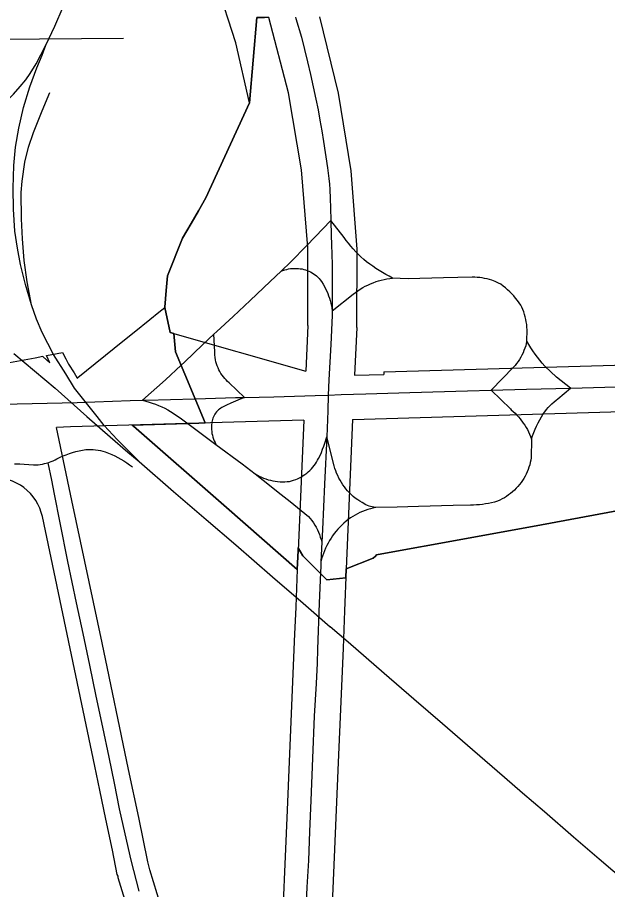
# Model space of a CAD drawing. Extents: x -2233 to 187241, y 4582 to 150524.
# Drawn here: x 100126 to 101330, y 57285 to 59064 of the extents above; entities that cross this region are included whole.
import ezdxf

# ---------------------------------------------------------------- set-up
doc = ezdxf.new("R2010")
doc.units = 0
for name, color, linetype in [('AP_X_Lights', 7, 'Continuous'), ('DV_X_Corp_Line', 7, 'Continuous'), ('GE_X_CL_2000', 7, 'Continuous'), ('RD_X_RR_1', 7, 'Continuous'), ('RW_X_Fee_RW', 7, 'Continuous'), ('TI_BORDER', 7, 'Continuous')]:
    doc.layers.add(name, color=color, linetype=linetype)

msp = doc.modelspace()

# ---------------------------------------------------------------- linework, layer by layer
at = {"layer": 'AP_X_Lights'}
for p, q in [((100476.2, 58233.2), (100531.1, 58192.7)), ((100747, 57993.2), (100745.2, 57953.4))]:
    msp.add_line(p, q, dxfattribs=at)
at = {"layer": 'DV_X_Corp_Line'}
for p, q in [((100614.5, 59063.6), (100599.5, 58889.7)), ((100614.5, 59063.6), (100599.5, 58889.7)), ((100599.5, 58889.7), (100614.5, 59063.6)), ((100599.5, 58889.7), (100614.5, 59063.6)), ((100630.1, 59063.7), (100614.5, 59063.6)), ((100630.1, 59063.7), (100614.5, 59063.6)), ((100614.5, 59063.6), (100630.1, 59063.7)), ((100614.5, 59063.6), (100630.1, 59063.7)), ((100599.5, 58889.7), (100510.2, 58695.6)), ((100599.5, 58889.7), (100510.2, 58695.6)), ((100510.2, 58695.6), (100599.5, 58889.7)), ((100510.2, 58695.6), (100599.5, 58889.7)), ((100510.2, 58695.6), (100495.3, 58669.5)), ((100510.2, 58695.6), (100495.3, 58669.5)), ((100495.3, 58669.5), (100510.2, 58695.6)), ((100495.3, 58669.5), (100510.2, 58695.6)), ((100495.3, 58669.5), (100480.5, 58643.5)), ((100495.3, 58669.5), (100480.5, 58643.5)), ((100480.5, 58643.5), (100495.3, 58669.5)), ((100480.5, 58643.5), (100495.3, 58669.5)), ((100480.5, 58643.5), (100463.1, 58613.1)), ((100480.5, 58643.5), (100463.1, 58613.1)), ((100463.1, 58613.1), (100480.5, 58643.5)), ((100463.1, 58613.1), (100480.5, 58643.5)), ((100463.1, 58613.1), (100432.6, 58536.7)), ((100463.1, 58613.1), (100432.6, 58536.7)), ((100432.6, 58536.7), (100463.1, 58613.1)), ((100432.6, 58536.7), (100463.1, 58613.1)), ((100432.6, 58536.7), (100429.8, 58506.8)), ((100432.6, 58536.7), (100429.8, 58506.8)), ((100429.8, 58506.8), (100432.6, 58536.7)), ((100429.8, 58506.8), (100432.6, 58536.7)), ((100429.8, 58506.8), (100427, 58472.4)), ((100429.8, 58506.8), (100427, 58472.4)), ((100427, 58472.4), (100429.8, 58506.8)), ((100427, 58472.4), (100429.8, 58506.8)), ((100427, 58472.4), (100426.6, 58472)), ((100427, 58472.4), (100426.6, 58472)), ((100426.6, 58472), (100427, 58472.4)), ((100426.6, 58472), (100427, 58472.4)), ((100426.6, 58472), (100438, 58421.3)), ((100426.6, 58472), (100438, 58421.3)), ((100438, 58421.3), (100426.6, 58472)), ((100438, 58421.3), (100426.6, 58472)), ((100438, 58421.3), (100445.2, 58419.2)), ((100438, 58421.3), (100445.2, 58419.2)), ((100445.2, 58419.2), (100438, 58421.3)), ((100445.2, 58419.2), (100438, 58421.3)), ((100445.2, 58419.2), (100448.6, 58381.3)), ((100445.2, 58419.2), (100448.6, 58381.3)), ((100448.6, 58381.3), (100445.2, 58419.2)), ((100448.6, 58381.3), (100445.2, 58419.2)), ((100448.6, 58381.3), (100509.2, 58236.5)), ((100448.6, 58381.3), (100509.2, 58236.5)), ((100509.2, 58236.5), (100448.6, 58381.3)), ((100509.2, 58236.5), (100448.6, 58381.3)), ((100496, 58235.8), (100360.4, 58231.9)), ((100496, 58235.8), (100360.4, 58231.9)), ((100360.4, 58231.9), (100496, 58235.8)), ((100360.4, 58231.9), (100496, 58235.8)), ((100360.4, 58231.9), (100363, 58229.7)), ((100360.4, 58231.9), (100363, 58229.7)), ((100363, 58229.7), (100360.4, 58231.9)), ((100363, 58229.7), (100360.4, 58231.9)), ((100363, 58229.7), (100552.6, 58064.1)), ((100363, 58229.7), (100552.6, 58064.1)), ((100552.6, 58064.1), (100363, 58229.7)), ((100552.6, 58064.1), (100363, 58229.7)), ((100496.5, 58235.8), (100496, 58235.8)), ((100496.5, 58235.8), (100496, 58235.8)), ((100496, 58235.8), (100496.5, 58235.8)), ((100496, 58235.8), (100496.5, 58235.8)), ((100509.2, 58236.5), (100496.5, 58235.8)), ((100509.2, 58236.5), (100496.5, 58235.8)), ((100496.5, 58235.8), (100509.2, 58236.5)), ((100496.5, 58235.8), (100509.2, 58236.5)), ((100552.6, 58064.1), (100696.9, 57937.9)), ((100552.6, 58064.1), (100696.9, 57937.9)), ((100696.9, 57937.9), (100552.6, 58064.1)), ((100696.9, 57937.9), (100552.6, 58064.1)), ((101195.2, 58028.8), (101359.5, 58059.4)), ((101195.2, 58028.8), (101359.5, 58059.4)), ((101359.5, 58059.4), (101195.2, 58028.8)), ((101359.5, 58059.4), (101195.2, 58028.8)), ((101004.5, 57994.1), (101195.2, 58028.8)), ((101004.5, 57994.1), (101195.2, 58028.8)), ((101195.2, 58028.8), (101004.5, 57994.1)), ((101195.2, 58028.8), (101004.5, 57994.1)), ((100899.6, 57975), (101004.5, 57994.1)), ((100899.6, 57975), (101004.5, 57994.1)), ((101004.5, 57994.1), (100899.6, 57975)), ((101004.5, 57994.1), (100899.6, 57975)), ((100696.9, 57937.9), (100698.5, 57976.1)), ((100696.9, 57937.9), (100698.5, 57976.1)), ((100698.5, 57976.1), (100696.9, 57937.9)), ((100698.5, 57976.1), (100696.9, 57937.9)), ((100698.5, 57976.1), (100698.8, 57982.1)), ((100698.5, 57976.1), (100698.8, 57982.1)), ((100698.8, 57982.1), (100698.5, 57976.1)), ((100698.8, 57982.1), (100698.5, 57976.1)), ((100698.8, 57982.1), (100708.5, 57965.6)), ((100698.8, 57982.1), (100708.5, 57965.6)), ((100708.5, 57965.6), (100698.8, 57982.1)), ((100708.5, 57965.6), (100698.8, 57982.1)), ((100708.5, 57965.6), (100757.5, 57916.6)), ((100708.5, 57965.6), (100757.5, 57916.6)), ((100757.5, 57916.6), (100708.5, 57965.6)), ((100757.5, 57916.6), (100708.5, 57965.6)), ((100796.7, 57939.1), (100852, 57960.9)), ((100796.7, 57939.1), (100852, 57960.9)), ((100852, 57960.9), (100796.7, 57939.1)), ((100852, 57960.9), (100796.7, 57939.1)), ((100852, 57960.9), (100856.3, 57965.1)), ((100852, 57960.9), (100856.3, 57965.1)), ((100856.3, 57965.1), (100852, 57960.9)), ((100856.3, 57965.1), (100852, 57960.9)), ((100856.3, 57965.1), (100858.9, 57967.6)), ((100856.3, 57965.1), (100858.9, 57967.6)), ((100858.9, 57967.6), (100856.3, 57965.1)), ((100858.9, 57967.6), (100856.3, 57965.1)), ((100858.9, 57967.6), (100899.6, 57975)), ((100858.9, 57967.6), (100899.6, 57975)), ((100899.6, 57975), (100858.9, 57967.6)), ((100899.6, 57975), (100858.9, 57967.6)), ((100796, 57920.7), (100796.7, 57939.1)), ((100796, 57920.7), (100796.7, 57939.1)), ((100796.7, 57939.1), (100796, 57920.7)), ((100796.7, 57939.1), (100796, 57920.7)), ((100757.5, 57916.6), (100796, 57920.5)), ((100757.5, 57916.6), (100796, 57920.5)), ((100796, 57920.5), (100757.5, 57916.6)), ((100796, 57920.5), (100757.5, 57916.6)), ((100796, 57920.5), (100796, 57920.7)), ((100796, 57920.5), (100796, 57920.7)), ((100796, 57920.7), (100796, 57920.5)), ((100796, 57920.7), (100796, 57920.5))]:
    msp.add_line(p, q, dxfattribs=at)
at = {"layer": 'GE_X_CL_2000'}
for points in [[(100693.1, 59064), (100693.9, 59061.3), (100705.7, 59023.4), (100712, 58998.2), (100718.1, 58972.9), (100724, 58947.5), (100729.6, 58922.1), (100735.1, 58896.7), (100739.3, 58875.3), (100743.2, 58853.8), (100747, 58832.4), (100750.5, 58810.8), (100758.7, 58756.8), (100760.2, 58745.9), (100761.4, 58734.9), (100762.5, 58723.9), (100763.2, 58712.9), (100764.2, 58694.2), (100764.9, 58675.4), (100765.6, 58649.4)], [(100765.6, 58649.4), (100733.2, 58616.3), (100715.7, 58597.9), (100683.9, 58565.3), (100664, 58546.1)], [(100765.6, 58649.4), (100765.8, 58619), (100766.7, 58600.7), (100767.4, 58580.1), (100767.9, 58559.5), (100768.2, 58524.8), (100768.2, 58490.1), (100768.1, 58465.4)], [(100891.3, 58532.1), (100884.3, 58535.7), (100877.5, 58539.4), (100870.7, 58543.3), (100864, 58547.3), (100857.5, 58551.6), (100851.1, 58556), (100844.7, 58560.5), (100838.5, 58565.3), (100832.5, 58570.2), (100826.9, 58575.2), (100821.5, 58580.5), (100816.2, 58585.8), (100811.1, 58591.4), (100806.1, 58597.1), (100801.4, 58602.9), (100796.8, 58608.9), (100792.4, 58615), (100765.6, 58649.4)], [(100664, 58546.1), (100642, 58524.8), (100601.1, 58486.6), (100566.2, 58453.4), (100532.7, 58423.1), (100526.9, 58417.5)], [(100664, 58546.1), (100667.8, 58547.5), (100671.6, 58548.8), (100675.4, 58549.8), (100679.4, 58550.7), (100683.3, 58551.3), (100687.3, 58551.6), (100691.4, 58551.8), (100695.4, 58551.7), (100699.4, 58551.4), (100703, 58551.1), (100706.7, 58550.6), (100710.3, 58549.8), (100713.9, 58548.9), (100717.4, 58547.7), (100720.8, 58546.3), (100724.1, 58544.7), (100727.3, 58542.9), (100730.4, 58540.9), (100733.4, 58538.7), (100736.3, 58536.3), (100738.9, 58533.8), (100741.5, 58531.1), (100743.8, 58528.2), (100746.2, 58524.8), (100749.6, 58519.5), (100752.2, 58515), (100754.7, 58510.4), (100757, 58505.6), (100759, 58500.8), (100760.9, 58496), (100762.6, 58491), (100764.1, 58486), (100765.4, 58480.9), (100766.5, 58475.8), (100768.1, 58465.4)], [(100768.1, 58465.4), (100811.2, 58499.2), (100815.8, 58502.8), (100820.6, 58506.2), (100825.5, 58509.4), (100830.5, 58512.5), (100835.6, 58515.3), (100840.8, 58517.9), (100846.2, 58520.4), (100851.6, 58522.6), (100857.8, 58524.8), (100862.7, 58526.4), (100868.3, 58528), (100874, 58529.4), (100879.7, 58530.5), (100885.5, 58531.4), (100891.3, 58532.1)], [(101165.3, 58403.5), (101165.9, 58426.7), (101165.5, 58432), (101164.9, 58437.2), (101164.1, 58442.5), (101163.1, 58447.6), (101161.9, 58452.8), (101160.5, 58457.8), (101158.9, 58462.9), (101157.1, 58467.8), (101155.1, 58472.7), (101152.7, 58476.8), (101149.3, 58481.7), (101145.9, 58486.5), (101142.2, 58491.1), (101138.4, 58495.6), (101134.4, 58500), (101130.2, 58504.2), (101125.9, 58508.2), (101121.4, 58512.1), (101116.8, 58515.8), (101112.1, 58519.3), (101107.6, 58521.6), (101100.6, 58524.8), (101093.6, 58527.5), (101088.8, 58529), (101084, 58530.4), (101079, 58531.5), (101074.1, 58532.4), (101069.1, 58533), (101064, 58533.5), (101059, 58533.7), (101054, 58533.7), (100995.1, 58532.5), (100923.3, 58530.4), (100907, 58531.2), (100891.3, 58532.1)], [(100768.1, 58465.4), (100768.1, 58455.4), (100765.5, 58396.5), (100761.3, 58324.3), (100760.2, 58293.5), (100759.1, 58261.5), (100757, 58208)], [(100526.9, 58417.5), (100504.6, 58396.6), (100466.9, 58360.5), (100460.1, 58354.2)], [(100589.6, 58288.6), (100558, 58318.3), (100554.9, 58321.1), (100551.8, 58324.2), (100548.9, 58327.4), (100546.2, 58330.7), (100543.7, 58334.1), (100541.3, 58337.7), (100539.1, 58341.4), (100537.1, 58345.2), (100535.3, 58349.1), (100533.8, 58353.1), (100532.4, 58357.2), (100531.2, 58361.3), (100530.2, 58365.5), (100529.4, 58369.7), (100528.9, 58375.6), (100528.6, 58381.5), (100526.9, 58417.5)], [(101165.3, 58403.5), (101164.1, 58398.6), (101162.8, 58393.7), (101161.2, 58388.9), (101159.4, 58384.2), (101157.4, 58379.6), (101155.2, 58375), (101152.8, 58370.6), (101150.2, 58366.2), (101147.4, 58362), (101144.4, 58358), (101141.2, 58354), (101137.9, 58350.2), (101092.3, 58303.3)], [(101254.4, 58307.7), (101226, 58330.1), (101201.6, 58352.2), (101196.5, 58358.2), (101191.5, 58364.3), (101186.7, 58370.5), (101182.1, 58376.9), (101177.6, 58383.4), (101173.3, 58390), (101169.2, 58396.7), (101165.3, 58403.5)], [(100460.1, 58354.2), (100428.4, 58324.5), (100381.6, 58282.7)], [(101254.4, 58307.7), (101277.8, 58308.3), (101370.4, 58311), (101596, 58318.3), (101646, 58320.6), (101688.9, 58322.2)], [(100589.6, 58288.6), (100649, 58290), (100733.2, 58292.8), (100760.2, 58293.5), (100786.5, 58294.3), (100836.6, 58295.8), (100926.4, 58298.6), (101044.4, 58302), (101092.3, 58303.3)], [(101092.3, 58303.3), (101164.8, 58305.2), (101254.4, 58307.7)], [(101092.3, 58303.3), (101131.7, 58265), (101133.3, 58263.4), (101141.1, 58256.3), (101144.8, 58252.6), (101148.3, 58248.7), (101151.7, 58244.7), (101158, 58236.3), (101160.9, 58231.9), (101163.7, 58227.5), (101166.3, 58222.9), (101168.7, 58218.2), (101172.9, 58208.6), (101174.8, 58203.7)], [(101174.8, 58203.7), (101177, 58210.4), (101179.4, 58217.1), (101182.1, 58223.7), (101185, 58230.2), (101188.1, 58236.6), (101191.4, 58242.8), (101194.9, 58249), (101198.7, 58255.1), (101201.9, 58259.5), (101205.3, 58263.8), (101208.8, 58267.9), (101212.6, 58271.9), (101216.5, 58275.7), (101220.6, 58279.3), (101224.8, 58282.7), (101228.6, 58285.5), (101254.4, 58307.7)], [(99780, 58268.8), (99794.2, 58268.2), (99808.3, 58267.7), (99822.5, 58267.4), (99836.7, 58267.3), (99850.9, 58267.3), (99873.3, 58267.7), (99899.1, 58268.5), (99904.3, 58268.6), (99916.5, 58268.9), (99956.1, 58270), (99956.5, 58270.1), (99984.2, 58270.8), (99985.1, 58270.9), (100010.8, 58271.6), (100060.3, 58273), (100125.7, 58275.3), (100247.9, 58278.1), (100356.1, 58282.1), (100381.6, 58282.7)], [(100381.6, 58282.7), (100388.7, 58282.8), (100488.2, 58285.8), (100489.4, 58285.8)], [(100381.6, 58282.7), (100388.2, 58281.1), (100394.8, 58279.2), (100401.3, 58277.1), (100407.8, 58274.8), (100414.1, 58272.3), (100420.4, 58269.6), (100426.6, 58266.7), (100432.7, 58263.5), (100438.6, 58260.2), (100458, 58246.7), (100474.2, 58234.7), (100476.2, 58233.2)], [(100489.4, 58285.8), (100571.1, 58288.2), (100589.6, 58288.6)], [(100589.6, 58288.6), (100580.2, 58284.9), (100570.8, 58280.9), (100561.6, 58276.8), (100552.4, 58272.5), (100543.3, 58267.9), (100540.8, 58266.5), (100538.5, 58264.8), (100536.2, 58263), (100534.1, 58261), (100532.2, 58258.9), (100530.4, 58256.7), (100528.7, 58254.3), (100527.3, 58251.8), (100526, 58249.2), (100524.9, 58246.6), (100524, 58243.8), (100523.3, 58241), (100522.8, 58238.2), (100522.1, 58231.3), (100522, 58227.3), (100522.1, 58223.3), (100522.4, 58219.3), (100523, 58215.3), (100523.8, 58211.4), (100524.8, 58207.5), (100526, 58203.6), (100527.5, 58199.9), (100529.2, 58196.3), (100531.1, 58192.7)], [(100610.8, 58132.6), (100619.4, 58127.9), (100623.9, 58125.8), (100628.4, 58123.9), (100633, 58122.3), (100637.7, 58120.8), (100642.4, 58119.6), (100647.2, 58118.5), (100652, 58117.7), (100656.9, 58117.1), (100661.8, 58116.7), (100666.7, 58116.5), (100671.5, 58116.5), (100676.4, 58116.8), (100681.3, 58117.2), (100685.5, 58118.3), (100689.6, 58119.6), (100693.7, 58121.1), (100697.7, 58122.8), (100701.6, 58124.6), (100705.4, 58126.7), (100709.1, 58129), (100712.7, 58131.4), (100716.2, 58134), (100719.5, 58136.8), (100722.7, 58139.7), (100725.7, 58142.8), (100728.6, 58146.1), (100731.3, 58149.5), (100733.9, 58153), (100736.2, 58156.6), (100738.4, 58160.4), (100740.4, 58164.2), (100743.4, 58170.3), (100746.1, 58176.5), (100748.7, 58182.8), (100751.1, 58189.1), (100753.3, 58195.5), (100757, 58208)], [(100757, 58208), (100752.5, 58111.9), (100748.1, 58019.2), (100747, 57993.2)], [(100856.9, 58064.2), (100853.4, 58064.5), (100850, 58065.1), (100846.6, 58065.9), (100843.3, 58067), (100840, 58068.3), (100836.8, 58069.8), (100829.2, 58074), (100824.8, 58076.7), (100820.4, 58079.6), (100815.1, 58083.4), (100811, 58086.8), (100807.1, 58090.4), (100803.3, 58094.1), (100799.7, 58098), (100796.3, 58102.1), (100793, 58106.2), (100789.9, 58110.6), (100787, 58115), (100784.3, 58119.5), (100781.7, 58124.2), (100779.4, 58129), (100777.3, 58133.8), (100775.4, 58138.8), (100773.6, 58143.8), (100772.1, 58148.9), (100757, 58208)], [(100531.1, 58192.7), (100584.5, 58152.9), (100610.8, 58132.6)], [(101174.8, 58203.7), (101174.1, 58165.4), (101173.2, 58160.5), (101172.2, 58155.6), (101171, 58150.8), (101169.5, 58146), (101167.8, 58141.3), (101165.9, 58136.6), (101163.8, 58132.1), (101161.5, 58127.7), (101159, 58123.3), (101156.3, 58119.1), (101153.5, 58115), (101150.4, 58111), (101147.1, 58107.1), (101143.6, 58103.2), (101139.9, 58099.6), (101136, 58096.1), (101132.1, 58092.8), (101127.9, 58089.6), (101123.7, 58086.7), (101119.3, 58083.9), (101114.8, 58081.4), (101110.1, 58079), (101105.4, 58076.9), (101099.4, 58075.2), (101093.4, 58073.6), (101087.3, 58072.3), (101081.2, 58071.2), (101075, 58070.4), (101068.8, 58069.7), (101062.6, 58069.3), (101056.3, 58069.1), (101050.1, 58069), (101015.2, 58068), (100944.1, 58066.3), (100900.6, 58064.9), (100856.9, 58064.2)], [(100188.2, 58155.4), (100194.7, 58157.6), (100198.8, 58159.4), (100202.9, 58161.4), (100206.9, 58163.5), (100213.1, 58166.5), (100219.4, 58169.3), (100225.8, 58171.8), (100232.2, 58174.1), (100238.7, 58176.2), (100245.3, 58178.1), (100252, 58179.7), (100258.7, 58181.1), (100265.5, 58182.3), (100270.5, 58182.6), (100275.6, 58182.6), (100280.6, 58182.4), (100285.7, 58181.9), (100290.7, 58181.2), (100295.7, 58180.2), (100300.6, 58179), (100305.4, 58177.6), (100312, 58175), (100318.5, 58172.2), (100324.9, 58169.2), (100331.1, 58166), (100337.3, 58162.5), (100343.3, 58158.9), (100349.3, 58155.1), (100355.1, 58151), (100360.7, 58146.8)], [(100120.3, 58152.9), (100130.8, 58152.9), (100140.1, 58152.1), (100149.5, 58151.6), (100158.8, 58151.3), (100168.2, 58151.4), (100172.7, 58151.9), (100177.2, 58152.6), (100181.7, 58153.5), (100188.2, 58155.4)], [(100188.2, 58155.4), (100196, 58120.1), (100201.3, 58091.5), (100212.7, 58032.6), (100228.4, 57953.7), (100246.2, 57869.7), (100259.5, 57807), (100272.9, 57742.7), (100286.3, 57679.3), (100300, 57616), (100312.4, 57554.5), (100323.4, 57501.6), (100333.8, 57449.3), (100345.5, 57398.7), (100357.2, 57344.8), (100373.7, 57281.5)], [(100610.8, 58132.6), (100627.1, 58120), (100664, 58090.7), (100682.5, 58076.1), (100720, 58045.9), (100723.5, 58041.7), (100726.8, 58037.4), (100729.8, 58032.9), (100732.7, 58028.3), (100735.4, 58023.6), (100737.9, 58018.8), (100740.1, 58013.8), (100742.2, 58008.8), (100744, 58003.7), (100745.6, 57998.5), (100747, 57993.2)], [(100856.9, 58064.2), (100851.4, 58062.9), (100846, 58061.5), (100840.6, 58059.9), (100835.3, 58058), (100830, 58056), (100824.9, 58053.7), (100819.8, 58051.3), (100814.9, 58048.6), (100810, 58045.8), (100805.3, 58042.7), (100801.1, 58039.8), (100796.6, 58036.2), (100792.2, 58032.3), (100787.9, 58028.3), (100783.8, 58024.2), (100779.9, 58019.9), (100776.1, 58015.5), (100772.5, 58010.9), (100769.1, 58006.2), (100765.8, 58001.3), (100762.7, 57996.4), (100759.9, 57991.3), (100757.2, 57986.2), (100754.7, 57980.9), (100752.4, 57975.5), (100750.3, 57970.1), (100748.4, 57964.6), (100746.7, 57959), (100745.2, 57953.4)], [(100745.2, 57953.4), (100744.8, 57944.5), (100744.3, 57931.6)], [(100744.3, 57931.6), (100741.9, 57868.9), (100738.5, 57774.8), (100737.4, 57746.8), (100735.5, 57704.8), (100731.5, 57638.4), (100728.2, 57552.9), (100724.7, 57466.4), (100722.2, 57403.4), (100720, 57343.7), (100716.7, 57289.6), (100713.9, 57228.6), (100712.3, 57171.7), (100710.4, 57111.6), (100709, 57060.4), (100708.6, 57005.7), (100709.4, 56960), (100711.1, 56889.1), (100713.6, 56834.2), (100716.1, 56785.3), (100719.7, 56742.7), (100721.5, 56727.7), (100723.4, 56712.7), (100725.7, 56695.9)]]:
    msp.add_lwpolyline(points, dxfattribs=at)
at = {"layer": 'RD_X_RR_1'}
for p, q in [((100118.7, 58377.9), (100203.4, 58307.2)), ((100203.4, 58307.2), (100267.7, 58249.6)), ((100288.5, 58249.8), (100242.9, 58307.4)), ((100709.1, 57868.7), (100763.8, 57820.4))]:
    msp.add_line(p, q, dxfattribs=at)
for points in [[(100183.8, 59006.8), (100202.2, 59045.9), (100219.7, 59085.3), (100239.1, 59127.6), (100258.4, 59171), (100301.4, 59266.2), (100325.1, 59318.5), (100365.3, 59406.7), (100392.4, 59466.9), (100423.5, 59536.6)], [(100053.5, 58853.5), (100078.8, 58870.5), (100096, 58885.3), (100118.2, 58907.1), (100132.1, 58922.8), (100143.5, 58936.3), (100152.3, 58949.1), (100164.1, 58968.9), (100183.8, 59006.8)], [(100155.2, 58477.6), (100142.5, 58518.6), (100132.3, 58559.4), (100126.2, 58592.9), (100121.2, 58627.6), (100118.5, 58672.5), (100117.5, 58715.3), (100118.9, 58761.8), (100122.6, 58799.3), (100129, 58837.9), (100138.8, 58879.8), (100151.7, 58921.8), (100165.8, 58960.9), (100176.5, 58986.8), (100183.8, 59006.8)], [(100155.2, 58477.6), (100146.1, 58524.1), (100139.8, 58567.7), (100136.7, 58611.9), (100134.6, 58653.2), (100133.7, 58706.9), (100135.7, 58729.9), (100141.4, 58768.6), (100148.7, 58799), (100159.1, 58829), (100176.7, 58873.2), (100192.2, 58910.3)], [(100242.9, 58307.4), (100224.8, 58336.8), (100199.8, 58376.4), (100176.6, 58421.2), (100164.8, 58448.1), (100155.2, 58477.6)], [(100267.7, 58249.6), (100315.2, 58208.1), (100351.1, 58176.8), (100374.6, 58158.2)], [(100374.6, 58158.2), (100329.5, 58202.8), (100303.4, 58231.6), (100288.5, 58249.8)], [(100374.6, 58158.2), (100444.2, 58096.9), (100511.3, 58039.5), (100571.4, 57987.6), (100646.3, 57922.3), (100709.1, 57868.7)], [(101368.6, 57299.1), (101312.9, 57346.8), (101260.6, 57391.9), (101200.9, 57443.3), (101156.6, 57481.6), (101119.9, 57513), (101054.7, 57569.9), (100993.4, 57622.7), (100934.8, 57673.4), (100874.3, 57725.4), (100800.9, 57789.2), (100763.8, 57820.4)]]:
    msp.add_lwpolyline(points, dxfattribs=at)
at = {"layer": 'RW_X_Fee_RW'}
for p, q in [((100438, 58421.3), (100714.2, 58341.9)), ((100718.4, 58435.6), (100714.2, 58341.9)), ((100818.2, 58431.1), (100813.8, 58333.7)), ((100813.8, 58333.7), (100873.8, 58335.5)), ((100873.6, 58340.5), (100873.8, 58335.5)), ((100809.9, 58243.5), (100796.7, 57939.1)), ((100710.1, 58241.9), (100698.5, 57976.1)), ((100796.7, 57939.1), (100793.4, 57853.6)), ((100793.4, 57853.6), (100790.3, 57776.8)), ((100329.9, 57315.6), (100320.1, 57365.3))]:
    msp.add_line(p, q, dxfattribs=at)
for points in [[(100639, 59063.8), (100614.5, 59063.6), (100599.5, 58889.7), (100571.9, 59011.7), (100532.7, 59132)], [(100718.4, 58435.6), (100718.8, 58594.6), (100705.7, 58753.1), (100679, 58909.9), (100639, 59063.8)], [(100818.2, 58431.1), (100819, 58591.3), (100806.7, 58751), (100781.3, 58909.2), (100743.1, 59064.7)], [(100093.5, 58356.6), (100095, 58356.9), (100162.6, 58369.6), (100177.7, 58372.4), (100178.8, 58371.3), (100192.6, 58359.4), (100185.6, 58373.9), (100218.2, 58380), (100225.1, 58367.1), (100230.7, 58356.7), (100241.6, 58338.9), (100247.6, 58329.1), (100248.1, 58327.9), (100248.5, 58328.2), (100249, 58328.7), (100249.6, 58329.1), (100341.2, 58403.1), (100364.3, 58421.7), (100396.3, 58447.6), (100414.8, 58462.5), (100426.6, 58472), (100438, 58421.3)], [(100873.6, 58340.5), (101367.5, 58355.3), (101402.5, 58356.3), (101578, 58361.6)], [(100809.9, 58243.5), (100810.3, 58243.5), (101428, 58262.1), (101638.6, 58268.4)], [(100710.1, 58241.9), (100496.5, 58235.8), (100234.4, 58228.3), (100206.2, 58227.5)], [(100396, 57325.1), (100392.5, 57341.6), (100373.5, 57431.9), (100353, 57529.8), (100298.7, 57787.7), (100237.5, 58078.5), (100206.2, 58227.5)], [(100177, 58045.4), (100174.8, 58054.1), (100171.8, 58062.5), (100168.1, 58070.6), (100163.6, 58078.4), (100158.5, 58085.7), (100152.8, 58092.6), (100146.4, 58098.9), (100139.5, 58104.6), (100132.2, 58109.6), (100124.4, 58114), (100116.2, 58117.7), (100107.8, 58120.7), (100099.1, 58122.8), (100090.3, 58124.2), (100081.4, 58124.8)], [(100320.1, 57365.3), (100306.8, 57428.6), (100294.4, 57487.3), (100284.1, 57536.3), (100177, 58045.4)], [(100698.5, 57976.1), (100696.9, 57937.9), (100693.8, 57861.1), (100693.8, 57860.2)], [(100693.8, 57861.1), (100693.8, 57860.2), (100691.5, 57806.6), (100680.3, 57545.6), (100676.1, 57446.5), (100663.3, 57147.3)], [(100790.3, 57776.8), (100780.3, 57543.7), (100772.1, 57351), (100763.2, 57143)], [(100513.6, 56943.2), (100456.3, 57129.1), (100396, 57325.1)], [(100455.9, 56906.2), (100455.6, 56907), (100332, 57308.6), (100331.4, 57311.9), (100329.9, 57315.6)]]:
    msp.add_lwpolyline(points, dxfattribs=at)
at = {"layer": 'TI_BORDER'}
msp.add_line((99999.6, 59018.6), (100342.8, 59021.6), dxfattribs=at)

doc.saveas('drawing.dxf')
